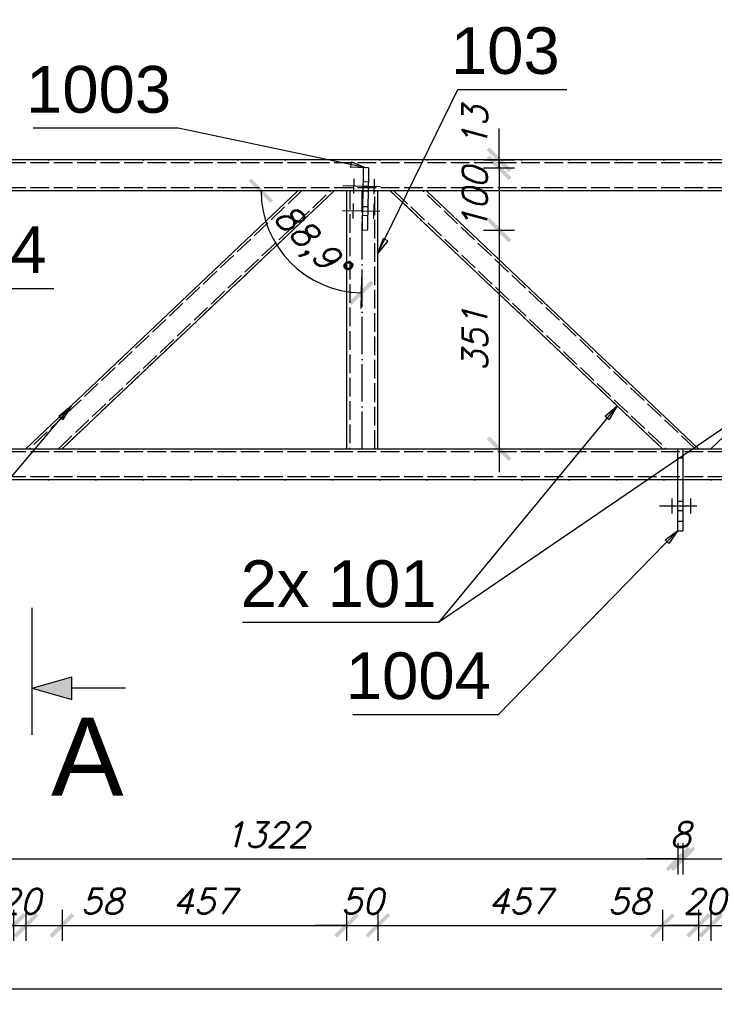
# Model space of a CAD drawing. Header units: millimetres. Extents: x 1814 to 94182, y 11562 to 49454.
# Tile 488 of 656: x 29043 to 29154, y 20951 to 21109. Entities that reach past the tile are written whole.
import ezdxf

# ---------------------------------------------------------------- set-up
doc = ezdxf.new("R2010")
doc.units = ezdxf.units.MM
doc.linetypes.add('ACAD_ISO02W100', pattern=[15, 12, -3])
doc.linetypes.add('ACAD_ISO04W100', pattern=[30, 24, -3, 0, -3])
doc.layers.add('wymiar', color=135, linetype='Continuous', lineweight=9)
doc.styles.add('ARIAL', font='arial.ttf')
doc.styles.add('CutSymbolDown', font='arial.ttf', dxfattribs={"height": 5})
doc.styles.add('WYMIARY', font='simplex.shx', dxfattribs={"oblique": 15})
doc.dimstyles.new('1-25', dxfattribs={"dimscale": 25, "dimtxt": 0.16, "dimasz": 0.2, "dimexe": 0.1, "dimexo": 0.1, "dimgap": 0.075, "dimtad": 1, "dimdec": 0, "dimlfac": 10, "dimrnd": 0.01, "dimzin": 9, "dimtxsty": 'WYMIARY', "dimblk": 'ARCHTICK', "dimcen": 0.2, "dimdle": 0.15, "dimadec": 1, "dimazin": 1, "dimtfac": 1, "dimtdec": 0, "dimtix": 1, "dimtmove": 2, "dimatfit": 3, "dimldrblk": 'ARCHTICK', "dimfxl": 0, "dimarcsym": 0})

# ---------------------------------------------------------------- blocks, each defined once
blk = doc.blocks.new('sectiondown')
blk.add_hatch(color=256).paths.add_polyline_path([(0, 0), (-2.545, 0.728), (-2.545, -0.728)])
at = {"color": 7, "linetype": 'Continuous'}
for p, q in [((0, -3), (0, 5.151)), ((-6, 0), (-2.545, 0))]:
    blk.add_line(p, q, dxfattribs=at)
for p, q in [((0, 0), (-2.545, 0.728)), ((-2.545, -0.728), (-2.545, 0.728)), ((0, 0), (-2.545, -0.728))]:
    blk.add_line(p, q)
blk = doc.blocks.new('_ARCHTICK')
at = {"color": 0, "linetype": 'ByBlock', "lineweight": -2}
blk.add_solid([(0.398, 0.309), (0.309, 0.398), (-0.309, -0.398), (-0.398, -0.309)], dxfattribs=at)
blk = doc.blocks.new('*D2776')
at = {"layer": 'Defpoints', "color": 0}
for p in [(29148.45, 21028.83), (29016.25, 21027.33), (29148.45, 20974.67)]:
    blk.add_point(p, dxfattribs=at)
at = {"layer": 'wymiar', "color": 0, "lineweight": -2}
for p, q in [((29016.25, 20977.17), (29016.25, 20972.17)), ((29148.45, 20977.17), (29148.45, 20972.17)), ((29012.5, 20974.67), (29152.2, 20974.67))]:
    blk.add_line(p, q, dxfattribs=at)
at = {"layer": 'wymiar', "color": 0, "lineweight": -2, "xscale": 5, "yscale": 5, "zscale": 5, "rotation": 180}
blk.add_blockref('_ARCHTICK', (29016.25, 20974.67), dxfattribs=at)
at = {"layer": 'wymiar', "color": 0, "lineweight": -2, "xscale": 5, "yscale": 5, "zscale": 5}
blk.add_blockref('_ARCHTICK', (29148.45, 20974.67), dxfattribs=at)
at = {"layer": 'wymiar', "color": 0, "insert": (29082.35, 20978.54), "char_height": 4, "attachment_point": 5, "style": 'WYMIARY'}
blk.add_mtext('1322', dxfattribs=at)
blk = doc.blocks.new('*D2777')
at = {"layer": 'Defpoints', "color": 0}
for p in [(29148.45, 21028.83), (29149.25, 21028.83), (29149.25, 20974.67)]:
    blk.add_point(p, dxfattribs=at)
at = {"layer": 'wymiar', "color": 0, "lineweight": -2}
for p, q in [((29148.45, 20977.17), (29148.45, 20972.17)), ((29149.25, 20977.17), (29149.25, 20972.17)), ((29148.45, 20974.67), (29143.45, 20974.67)), ((29148.45, 20974.67), (29149.25, 20974.67)), ((29149.25, 20974.67), (29154.25, 20974.67))]:
    blk.add_line(p, q, dxfattribs=at)
at = {"layer": 'wymiar', "color": 0, "lineweight": -2, "xscale": 5, "yscale": 5, "zscale": 5}
blk.add_blockref('_ARCHTICK', (29148.45, 20974.67), dxfattribs=at)
at = {"layer": 'wymiar', "color": 0, "lineweight": -2, "xscale": 5, "yscale": 5, "zscale": 5, "rotation": 180}
blk.add_blockref('_ARCHTICK', (29149.25, 20974.67), dxfattribs=at)
at = {"layer": 'wymiar', "color": 0, "insert": (29148.85, 20978.54), "char_height": 4, "attachment_point": 5, "style": 'WYMIARY'}
blk.add_mtext('8', dxfattribs=at)
blk = doc.blocks.new('*D2778')
at = {"layer": 'Defpoints', "color": 0}
for p in [(29149.25, 21028.83), (29281.45, 21028.83), (29281.45, 20974.67)]:
    blk.add_point(p, dxfattribs=at)
at = {"layer": 'wymiar', "color": 0, "lineweight": -2}
for p, q in [((29149.25, 20977.17), (29149.25, 20972.17)), ((29281.45, 20977.17), (29281.45, 20972.17)), ((29145.5, 20974.67), (29285.2, 20974.67))]:
    blk.add_line(p, q, dxfattribs=at)
at = {"layer": 'wymiar', "color": 0, "lineweight": -2, "xscale": 5, "yscale": 5, "zscale": 5, "rotation": 180}
blk.add_blockref('_ARCHTICK', (29149.25, 20974.67), dxfattribs=at)
at = {"layer": 'wymiar', "color": 0, "lineweight": -2, "xscale": 5, "yscale": 5, "zscale": 5}
blk.add_blockref('_ARCHTICK', (29281.45, 20974.67), dxfattribs=at)
at = {"layer": 'wymiar', "color": 0, "insert": (29215.35, 20978.54), "char_height": 4, "attachment_point": 5, "style": 'WYMIARY'}
blk.add_mtext('1322', dxfattribs=at)
blk = doc.blocks.new('*D2794')
at = {"layer": 'Defpoints', "color": 0}
for p in [(29035.95, 21040.53), (29041.77, 21040.53), (29041.77, 20963.99)]:
    blk.add_point(p, dxfattribs=at)
at = {"layer": 'wymiar', "color": 0, "lineweight": -2}
for p, q in [((29035.95, 20966.49), (29035.95, 20961.49)), ((29041.77, 20966.49), (29041.77, 20961.49)), ((29032.2, 20963.99), (29045.52, 20963.99))]:
    blk.add_line(p, q, dxfattribs=at)
at = {"layer": 'wymiar', "color": 0, "lineweight": -2, "xscale": 5, "yscale": 5, "zscale": 5, "rotation": 180}
blk.add_blockref('_ARCHTICK', (29035.95, 20963.99), dxfattribs=at)
at = {"layer": 'wymiar', "color": 0, "lineweight": -2, "xscale": 5, "yscale": 5, "zscale": 5}
blk.add_blockref('_ARCHTICK', (29041.77, 20963.99), dxfattribs=at)
at = {"layer": 'wymiar', "color": 0, "insert": (29030.95, 20967.86), "char_height": 4, "attachment_point": 5, "style": 'WYMIARY'}
blk.add_mtext('58', dxfattribs=at)
blk = doc.blocks.new('*D2795')
at = {"layer": 'Defpoints', "color": 0}
for p in [(29041.77, 21040.53), (29043.74, 21040.53), (29043.74, 20963.99)]:
    blk.add_point(p, dxfattribs=at)
at = {"layer": 'wymiar', "color": 0, "lineweight": -2}
for p, q in [((29041.77, 20966.49), (29041.77, 20961.49)), ((29043.74, 20966.49), (29043.74, 20961.49)), ((29041.77, 20963.99), (29036.77, 20963.99)), ((29041.77, 20963.99), (29043.74, 20963.99)), ((29043.74, 20963.99), (29048.74, 20963.99))]:
    blk.add_line(p, q, dxfattribs=at)
at = {"layer": 'wymiar', "color": 0, "lineweight": -2, "xscale": 5, "yscale": 5, "zscale": 5}
blk.add_blockref('_ARCHTICK', (29041.77, 20963.99), dxfattribs=at)
at = {"layer": 'wymiar', "color": 0, "lineweight": -2, "xscale": 5, "yscale": 5, "zscale": 5, "rotation": 180}
blk.add_blockref('_ARCHTICK', (29043.74, 20963.99), dxfattribs=at)
at = {"layer": 'wymiar', "color": 0, "insert": (29042.75, 20967.86), "char_height": 4, "attachment_point": 5, "style": 'WYMIARY'}
blk.add_mtext('20', dxfattribs=at)
blk = doc.blocks.new('*D2796')
at = {"layer": 'Defpoints', "color": 0}
for p in [(29043.74, 21040.53), (29049.55, 21040.53), (29049.55, 20963.99)]:
    blk.add_point(p, dxfattribs=at)
at = {"layer": 'wymiar', "color": 0, "lineweight": -2}
for p, q in [((29043.74, 20966.49), (29043.74, 20961.49)), ((29049.55, 20966.49), (29049.55, 20961.49)), ((29039.99, 20963.99), (29053.3, 20963.99))]:
    blk.add_line(p, q, dxfattribs=at)
at = {"layer": 'wymiar', "color": 0, "lineweight": -2, "xscale": 5, "yscale": 5, "zscale": 5, "rotation": 180}
blk.add_blockref('_ARCHTICK', (29043.74, 20963.99), dxfattribs=at)
at = {"layer": 'wymiar', "color": 0, "lineweight": -2, "xscale": 5, "yscale": 5, "zscale": 5}
blk.add_blockref('_ARCHTICK', (29049.55, 20963.99), dxfattribs=at)
at = {"layer": 'wymiar', "color": 0, "insert": (29055.96, 20967.86), "char_height": 4, "attachment_point": 5, "style": 'WYMIARY'}
blk.add_mtext('58', dxfattribs=at)
blk = doc.blocks.new('*D2797')
at = {"layer": 'Defpoints', "color": 0}
for p in [(29049.55, 21040.53), (29095.25, 21040.53), (29095.25, 20963.99)]:
    blk.add_point(p, dxfattribs=at)
at = {"layer": 'wymiar', "color": 0, "lineweight": -2}
for p, q in [((29049.55, 20966.49), (29049.55, 20961.49)), ((29095.25, 20966.49), (29095.25, 20961.49)), ((29045.8, 20963.99), (29099, 20963.99))]:
    blk.add_line(p, q, dxfattribs=at)
at = {"layer": 'wymiar', "color": 0, "lineweight": -2, "xscale": 5, "yscale": 5, "zscale": 5, "rotation": 180}
blk.add_blockref('_ARCHTICK', (29049.55, 20963.99), dxfattribs=at)
at = {"layer": 'wymiar', "color": 0, "lineweight": -2, "xscale": 5, "yscale": 5, "zscale": 5}
blk.add_blockref('_ARCHTICK', (29095.25, 20963.99), dxfattribs=at)
at = {"layer": 'wymiar', "color": 0, "insert": (29072.4, 20967.86), "char_height": 4, "attachment_point": 5, "style": 'WYMIARY'}
blk.add_mtext('457', dxfattribs=at)
blk = doc.blocks.new('*D2798')
at = {"layer": 'Defpoints', "color": 0}
for p in [(29095.25, 21040.53), (29100.25, 21040.53), (29100.25, 20963.99)]:
    blk.add_point(p, dxfattribs=at)
at = {"layer": 'wymiar', "color": 0, "lineweight": -2}
for p, q in [((29095.25, 20966.49), (29095.25, 20961.49)), ((29100.25, 20966.49), (29100.25, 20961.49)), ((29095.25, 20963.99), (29090.25, 20963.99)), ((29095.25, 20963.99), (29100.25, 20963.99)), ((29100.25, 20963.99), (29105.25, 20963.99))]:
    blk.add_line(p, q, dxfattribs=at)
at = {"layer": 'wymiar', "color": 0, "lineweight": -2, "xscale": 5, "yscale": 5, "zscale": 5}
blk.add_blockref('_ARCHTICK', (29095.25, 20963.99), dxfattribs=at)
at = {"layer": 'wymiar', "color": 0, "lineweight": -2, "xscale": 5, "yscale": 5, "zscale": 5, "rotation": 180}
blk.add_blockref('_ARCHTICK', (29100.25, 20963.99), dxfattribs=at)
at = {"layer": 'wymiar', "color": 0, "insert": (29097.75, 20967.86), "char_height": 4, "attachment_point": 5, "style": 'WYMIARY'}
blk.add_mtext('50', dxfattribs=at)
blk = doc.blocks.new('*D2799')
at = {"layer": 'Defpoints', "color": 0}
for p in [(29100.25, 21040.53), (29145.95, 21040.53), (29145.95, 20963.99)]:
    blk.add_point(p, dxfattribs=at)
at = {"layer": 'wymiar', "color": 0, "lineweight": -2}
for p, q in [((29100.25, 20966.49), (29100.25, 20961.49)), ((29145.95, 20966.49), (29145.95, 20961.49)), ((29096.5, 20963.99), (29149.7, 20963.99))]:
    blk.add_line(p, q, dxfattribs=at)
at = {"layer": 'wymiar', "color": 0, "lineweight": -2, "xscale": 5, "yscale": 5, "zscale": 5, "rotation": 180}
blk.add_blockref('_ARCHTICK', (29100.25, 20963.99), dxfattribs=at)
at = {"layer": 'wymiar', "color": 0, "lineweight": -2, "xscale": 5, "yscale": 5, "zscale": 5}
blk.add_blockref('_ARCHTICK', (29145.95, 20963.99), dxfattribs=at)
at = {"layer": 'wymiar', "color": 0, "insert": (29123.1, 20967.86), "char_height": 4, "attachment_point": 5, "style": 'WYMIARY'}
blk.add_mtext('457', dxfattribs=at)
blk = doc.blocks.new('*D2800')
at = {"layer": 'Defpoints', "color": 0}
for p in [(29145.95, 21040.53), (29151.77, 21040.53), (29151.77, 20963.99)]:
    blk.add_point(p, dxfattribs=at)
at = {"layer": 'wymiar', "color": 0, "lineweight": -2}
for p, q in [((29145.95, 20966.49), (29145.95, 20961.49)), ((29151.77, 20966.49), (29151.77, 20961.49)), ((29142.2, 20963.99), (29155.52, 20963.99))]:
    blk.add_line(p, q, dxfattribs=at)
at = {"layer": 'wymiar', "color": 0, "lineweight": -2, "xscale": 5, "yscale": 5, "zscale": 5, "rotation": 180}
blk.add_blockref('_ARCHTICK', (29145.95, 20963.99), dxfattribs=at)
at = {"layer": 'wymiar', "color": 0, "lineweight": -2, "xscale": 5, "yscale": 5, "zscale": 5}
blk.add_blockref('_ARCHTICK', (29151.77, 20963.99), dxfattribs=at)
at = {"layer": 'wymiar', "color": 0, "insert": (29140.58, 20967.86), "char_height": 4, "attachment_point": 5, "style": 'WYMIARY'}
blk.add_mtext('58', dxfattribs=at)
blk = doc.blocks.new('*D2801')
at = {"layer": 'Defpoints', "color": 0}
for p in [(29151.77, 21040.53), (29153.74, 21040.53), (29153.74, 20963.99)]:
    blk.add_point(p, dxfattribs=at)
at = {"layer": 'wymiar', "color": 0, "lineweight": -2}
for p, q in [((29151.77, 20966.49), (29151.77, 20961.49)), ((29153.74, 20966.49), (29153.74, 20961.49)), ((29151.77, 20963.99), (29146.77, 20963.99)), ((29151.77, 20963.99), (29153.74, 20963.99)), ((29153.74, 20963.99), (29158.74, 20963.99))]:
    blk.add_line(p, q, dxfattribs=at)
at = {"layer": 'wymiar', "color": 0, "lineweight": -2, "xscale": 5, "yscale": 5, "zscale": 5}
blk.add_blockref('_ARCHTICK', (29151.77, 20963.99), dxfattribs=at)
at = {"layer": 'wymiar', "color": 0, "lineweight": -2, "xscale": 5, "yscale": 5, "zscale": 5, "rotation": 180}
blk.add_blockref('_ARCHTICK', (29153.74, 20963.99), dxfattribs=at)
at = {"layer": 'wymiar', "color": 0, "insert": (29152.75, 20967.86), "char_height": 4, "attachment_point": 5, "style": 'WYMIARY'}
blk.add_mtext('20', dxfattribs=at)
blk = doc.blocks.new('*D2802')
at = {"layer": 'Defpoints', "color": 0}
for p in [(29153.74, 21040.53), (29159.55, 21040.53), (29159.55, 20963.99)]:
    blk.add_point(p, dxfattribs=at)
at = {"layer": 'wymiar', "color": 0, "lineweight": -2}
for p, q in [((29153.74, 20966.49), (29153.74, 20961.49)), ((29159.55, 20966.49), (29159.55, 20961.49)), ((29149.99, 20963.99), (29163.3, 20963.99))]:
    blk.add_line(p, q, dxfattribs=at)
at = {"layer": 'wymiar', "color": 0, "lineweight": -2, "xscale": 5, "yscale": 5, "zscale": 5, "rotation": 180}
blk.add_blockref('_ARCHTICK', (29153.74, 20963.99), dxfattribs=at)
at = {"layer": 'wymiar', "color": 0, "lineweight": -2, "xscale": 5, "yscale": 5, "zscale": 5}
blk.add_blockref('_ARCHTICK', (29159.55, 20963.99), dxfattribs=at)
at = {"layer": 'wymiar', "color": 0, "insert": (29166.07, 20967.86), "char_height": 4, "attachment_point": 5, "style": 'WYMIARY'}
blk.add_mtext('58', dxfattribs=at)
blk = doc.blocks.new('*D2846')
at = {"layer": 'Defpoints', "color": 0}
for p in [(29097.95, 21148.01), (28987.75, 21086.43), (29097.95, 21084.29)]:
    blk.add_point(p, dxfattribs=at)
at = {"layer": 'wymiar', "color": 0, "lineweight": -2}
for p, q in [((28987.75, 21145.51), (28987.75, 21150.51)), ((29097.95, 21145.51), (29097.95, 21150.51)), ((28984, 21148.01), (29101.7, 21148.01))]:
    blk.add_line(p, q, dxfattribs=at)
at = {"layer": 'wymiar', "color": 0, "lineweight": -2, "xscale": 5, "yscale": 5, "zscale": 5, "rotation": 180}
blk.add_blockref('_ARCHTICK', (28987.75, 21148.01), dxfattribs=at)
at = {"layer": 'wymiar', "color": 0, "lineweight": -2, "xscale": 5, "yscale": 5, "zscale": 5}
blk.add_blockref('_ARCHTICK', (29097.95, 21148.01), dxfattribs=at)
at = {"layer": 'wymiar', "color": 0, "insert": (29042.85, 21151.88), "char_height": 4, "attachment_point": 5, "style": 'WYMIARY'}
blk.add_mtext('1102', dxfattribs=at)
blk = doc.blocks.new('*D2847')
at = {"layer": 'Defpoints', "color": 0}
for p in [(29098.75, 21148.01), (29097.95, 21084.29), (29098.75, 21084.28)]:
    blk.add_point(p, dxfattribs=at)
at = {"layer": 'wymiar', "color": 0, "lineweight": -2}
for p, q in [((29097.95, 21145.51), (29097.95, 21150.51)), ((29098.75, 21145.51), (29098.75, 21150.51)), ((29097.95, 21148.01), (29092.95, 21148.01)), ((29097.95, 21148.01), (29098.75, 21148.01)), ((29098.75, 21148.01), (29103.75, 21148.01))]:
    blk.add_line(p, q, dxfattribs=at)
at = {"layer": 'wymiar', "color": 0, "lineweight": -2, "xscale": 5, "yscale": 5, "zscale": 5}
blk.add_blockref('_ARCHTICK', (29097.95, 21148.01), dxfattribs=at)
at = {"layer": 'wymiar', "color": 0, "lineweight": -2, "xscale": 5, "yscale": 5, "zscale": 5, "rotation": 180}
blk.add_blockref('_ARCHTICK', (29098.75, 21148.01), dxfattribs=at)
at = {"layer": 'wymiar', "color": 0, "insert": (29098.35, 21151.88), "char_height": 4, "attachment_point": 5, "style": 'WYMIARY'}
blk.add_mtext('8', dxfattribs=at)
blk = doc.blocks.new('*D2848')
at = {"layer": 'Defpoints', "color": 0}
for p in [(29207.96, 21148.01), (29098.75, 21084.28), (29207.96, 21082.9)]:
    blk.add_point(p, dxfattribs=at)
at = {"layer": 'wymiar', "color": 0, "lineweight": -2}
for p, q in [((29098.75, 21145.51), (29098.75, 21150.51)), ((29207.96, 21145.51), (29207.96, 21150.51)), ((29095, 21148.01), (29211.71, 21148.01))]:
    blk.add_line(p, q, dxfattribs=at)
at = {"layer": 'wymiar', "color": 0, "lineweight": -2, "xscale": 5, "yscale": 5, "zscale": 5, "rotation": 180}
blk.add_blockref('_ARCHTICK', (29098.75, 21148.01), dxfattribs=at)
at = {"layer": 'wymiar', "color": 0, "lineweight": -2, "xscale": 5, "yscale": 5, "zscale": 5}
blk.add_blockref('_ARCHTICK', (29207.96, 21148.01), dxfattribs=at)
at = {"layer": 'wymiar', "color": 0, "insert": (29153.35, 21151.88), "char_height": 4, "attachment_point": 5, "style": 'WYMIARY'}
blk.add_mtext('1092', dxfattribs=at)
blk = doc.blocks.new('*D2859')
at = {"layer": 'Defpoints', "color": 0}
for p in [(29087.44, 21157.37), (28998.07, 21081.93), (29087.44, 21081.93)]:
    blk.add_point(p, dxfattribs=at)
at = {"layer": 'wymiar', "color": 0, "lineweight": -2}
for p, q in [((28998.07, 21154.87), (28998.07, 21159.87)), ((29087.44, 21154.87), (29087.44, 21159.87)), ((28994.32, 21157.37), (29091.19, 21157.37))]:
    blk.add_line(p, q, dxfattribs=at)
at = {"layer": 'wymiar', "color": 0, "lineweight": -2, "xscale": 5, "yscale": 5, "zscale": 5, "rotation": 180}
blk.add_blockref('_ARCHTICK', (28998.07, 21157.37), dxfattribs=at)
at = {"layer": 'wymiar', "color": 0, "lineweight": -2, "xscale": 5, "yscale": 5, "zscale": 5}
blk.add_blockref('_ARCHTICK', (29087.44, 21157.37), dxfattribs=at)
at = {"layer": 'wymiar', "color": 0, "insert": (29042.75, 21161.24), "char_height": 4, "attachment_point": 5, "style": 'WYMIARY'}
blk.add_mtext('894', dxfattribs=at)
blk = doc.blocks.new('*D2860')
at = {"layer": 'Defpoints', "color": 0}
for p in [(29093.25, 21157.37), (29087.44, 21081.93), (29093.25, 21081.93)]:
    blk.add_point(p, dxfattribs=at)
at = {"layer": 'wymiar', "color": 0, "lineweight": -2}
for p, q in [((29087.44, 21154.87), (29087.44, 21159.87)), ((29093.25, 21154.87), (29093.25, 21159.87)), ((29083.69, 21157.37), (29097, 21157.37))]:
    blk.add_line(p, q, dxfattribs=at)
at = {"layer": 'wymiar', "color": 0, "lineweight": -2, "xscale": 5, "yscale": 5, "zscale": 5, "rotation": 180}
blk.add_blockref('_ARCHTICK', (29087.44, 21157.37), dxfattribs=at)
at = {"layer": 'wymiar', "color": 0, "lineweight": -2, "xscale": 5, "yscale": 5, "zscale": 5}
blk.add_blockref('_ARCHTICK', (29093.25, 21157.37), dxfattribs=at)
at = {"layer": 'wymiar', "color": 0, "insert": (29081.85, 21161.24), "char_height": 4, "attachment_point": 5, "style": 'WYMIARY'}
blk.add_mtext('58', dxfattribs=at)
blk = doc.blocks.new('*D2861')
at = {"layer": 'Defpoints', "color": 0}
for p in [(29095.25, 21157.37), (29093.25, 21081.93), (29095.25, 21081.93)]:
    blk.add_point(p, dxfattribs=at)
at = {"layer": 'wymiar', "color": 0, "lineweight": -2}
for p, q in [((29093.25, 21154.87), (29093.25, 21159.87)), ((29095.25, 21154.87), (29095.25, 21159.87)), ((29093.25, 21157.37), (29088.25, 21157.37)), ((29093.25, 21157.37), (29095.25, 21157.37)), ((29095.25, 21157.37), (29100.25, 21157.37))]:
    blk.add_line(p, q, dxfattribs=at)
at = {"layer": 'wymiar', "color": 0, "lineweight": -2, "xscale": 5, "yscale": 5, "zscale": 5}
blk.add_blockref('_ARCHTICK', (29093.25, 21157.37), dxfattribs=at)
at = {"layer": 'wymiar', "color": 0, "lineweight": -2, "xscale": 5, "yscale": 5, "zscale": 5, "rotation": 180}
blk.add_blockref('_ARCHTICK', (29095.25, 21157.37), dxfattribs=at)
at = {"layer": 'wymiar', "color": 0, "insert": (29094.25, 21161.24), "char_height": 4, "attachment_point": 5, "style": 'WYMIARY'}
blk.add_mtext('20', dxfattribs=at)
blk = doc.blocks.new('*D2862')
at = {"layer": 'Defpoints', "color": 0}
for p in [(29100.25, 21157.37), (29095.25, 21081.93), (29100.25, 21081.93)]:
    blk.add_point(p, dxfattribs=at)
at = {"layer": 'wymiar', "color": 0, "lineweight": -2}
for p, q in [((29097.75, 21157.37), (29099.03, 21167.37)), ((29099.03, 21167.37), (29109.73, 21167.37)), ((29095.25, 21154.87), (29095.25, 21159.87)), ((29100.25, 21154.87), (29100.25, 21159.87)), ((29091.5, 21157.37), (29104, 21157.37))]:
    blk.add_line(p, q, dxfattribs=at)
at = {"layer": 'wymiar', "color": 0, "lineweight": -2, "xscale": 5, "yscale": 5, "zscale": 5, "rotation": 180}
blk.add_blockref('_ARCHTICK', (29095.25, 21157.37), dxfattribs=at)
at = {"layer": 'wymiar', "color": 0, "lineweight": -2, "xscale": 5, "yscale": 5, "zscale": 5}
blk.add_blockref('_ARCHTICK', (29100.25, 21157.37), dxfattribs=at)
at = {"layer": 'wymiar', "color": 0, "insert": (29104.38, 21171.25), "char_height": 4, "attachment_point": 5, "style": 'WYMIARY'}
blk.add_mtext('50', dxfattribs=at)
blk = doc.blocks.new('*D2863')
at = {"layer": 'Defpoints', "color": 0}
for p in [(29102.25, 21157.37), (29100.25, 21081.93), (29102.25, 21081.93)]:
    blk.add_point(p, dxfattribs=at)
at = {"layer": 'wymiar', "color": 0, "lineweight": -2}
for p, q in [((29100.25, 21154.87), (29100.25, 21159.87)), ((29102.25, 21154.87), (29102.25, 21159.87)), ((29100.25, 21157.37), (29095.25, 21157.37)), ((29100.25, 21157.37), (29102.25, 21157.37)), ((29102.25, 21157.37), (29107.25, 21157.37))]:
    blk.add_line(p, q, dxfattribs=at)
at = {"layer": 'wymiar', "color": 0, "lineweight": -2, "xscale": 5, "yscale": 5, "zscale": 5}
blk.add_blockref('_ARCHTICK', (29100.25, 21157.37), dxfattribs=at)
at = {"layer": 'wymiar', "color": 0, "lineweight": -2, "xscale": 5, "yscale": 5, "zscale": 5, "rotation": 180}
blk.add_blockref('_ARCHTICK', (29102.25, 21157.37), dxfattribs=at)
at = {"layer": 'wymiar', "color": 0, "insert": (29101.25, 21161.24), "char_height": 4, "attachment_point": 5, "style": 'WYMIARY'}
blk.add_mtext('20', dxfattribs=at)
blk = doc.blocks.new('*D2864')
at = {"layer": 'Defpoints', "color": 0}
for p in [(29108.07, 21157.37), (29102.25, 21081.93), (29108.07, 21081.93)]:
    blk.add_point(p, dxfattribs=at)
at = {"layer": 'wymiar', "color": 0, "lineweight": -2}
for p, q in [((29102.25, 21154.87), (29102.25, 21159.87)), ((29108.07, 21154.87), (29108.07, 21159.87)), ((29098.5, 21157.37), (29111.82, 21157.37))]:
    blk.add_line(p, q, dxfattribs=at)
at = {"layer": 'wymiar', "color": 0, "lineweight": -2, "xscale": 5, "yscale": 5, "zscale": 5, "rotation": 180}
blk.add_blockref('_ARCHTICK', (29102.25, 21157.37), dxfattribs=at)
at = {"layer": 'wymiar', "color": 0, "lineweight": -2, "xscale": 5, "yscale": 5, "zscale": 5}
blk.add_blockref('_ARCHTICK', (29108.07, 21157.37), dxfattribs=at)
at = {"layer": 'wymiar', "color": 0, "insert": (29115.61, 21161.24), "char_height": 4, "attachment_point": 5, "style": 'WYMIARY'}
blk.add_mtext('58', dxfattribs=at)
blk = doc.blocks.new('*D2865')
at = {"layer": 'Defpoints', "color": 0}
for p in [(29197.44, 21157.37), (29108.07, 21081.93), (29197.44, 21081.93)]:
    blk.add_point(p, dxfattribs=at)
at = {"layer": 'wymiar', "color": 0, "lineweight": -2}
for p, q in [((29108.07, 21154.87), (29108.07, 21159.87)), ((29197.44, 21154.87), (29197.44, 21159.87)), ((29104.32, 21157.37), (29201.19, 21157.37))]:
    blk.add_line(p, q, dxfattribs=at)
at = {"layer": 'wymiar', "color": 0, "lineweight": -2, "xscale": 5, "yscale": 5, "zscale": 5, "rotation": 180}
blk.add_blockref('_ARCHTICK', (29108.07, 21157.37), dxfattribs=at)
at = {"layer": 'wymiar', "color": 0, "lineweight": -2, "xscale": 5, "yscale": 5, "zscale": 5}
blk.add_blockref('_ARCHTICK', (29197.44, 21157.37), dxfattribs=at)
at = {"layer": 'wymiar', "color": 0, "insert": (29152.75, 21161.24), "char_height": 4, "attachment_point": 5, "style": 'WYMIARY'}
blk.add_mtext('894', dxfattribs=at)
blk = doc.blocks.new('*D2924')
at = {"layer": 'Defpoints', "color": 0}
for p in [(28987.75, 21035.53), (29973.75, 21035.53), (29973.75, 20953.82)]:
    blk.add_point(p, dxfattribs=at)
at = {"layer": 'wymiar', "color": 0, "lineweight": -2}
for p, q in [((28987.75, 20956.32), (28987.75, 20951.32)), ((29973.75, 20956.32), (29973.75, 20951.32)), ((28984, 20953.82), (29977.5, 20953.82))]:
    blk.add_line(p, q, dxfattribs=at)
at = {"layer": 'wymiar', "color": 0, "lineweight": -2, "xscale": 5, "yscale": 5, "zscale": 5, "rotation": 180}
blk.add_blockref('_ARCHTICK', (28987.75, 20953.82), dxfattribs=at)
at = {"layer": 'wymiar', "color": 0, "lineweight": -2, "xscale": 5, "yscale": 5, "zscale": 5}
blk.add_blockref('_ARCHTICK', (29973.75, 20953.82), dxfattribs=at)
at = {"layer": 'wymiar', "color": 0, "insert": (29480.75, 20957.7), "char_height": 4, "attachment_point": 5, "style": 'WYMIARY'}
blk.add_mtext('9860', dxfattribs=at)
blk = doc.blocks.new('*D2926')
at = {"layer": 'Defpoints', "color": 0}
for p in [(28987.75, 21086.93), (29098.77, 21085.64), (29119.72, 21085.64)]:
    blk.add_point(p, dxfattribs=at)
at = {"layer": 'wymiar', "color": 0, "lineweight": -2}
for p, q in [((29119.72, 21086.93), (29119.72, 21091.93)), ((29117.22, 21086.93), (29122.22, 21086.93)), ((29119.72, 21086.93), (29119.72, 21085.64)), ((29117.22, 21085.64), (29122.22, 21085.64)), ((29119.72, 21085.64), (29119.72, 21080.64))]:
    blk.add_line(p, q, dxfattribs=at)
at = {"layer": 'wymiar', "color": 0, "lineweight": -2, "xscale": 5, "yscale": 5, "zscale": 5}
for p, rotation in [((29119.72, 21086.93), 270), ((29119.72, 21085.64), 90)]:
    blk.add_blockref('_ARCHTICK', p, dxfattribs=dict(at, rotation=rotation))
at = {"layer": 'wymiar', "color": 0, "insert": (29115.84, 21092.22), "char_height": 4, "attachment_point": 5, "rotation": 90, "style": 'WYMIARY'}
blk.add_mtext('13', dxfattribs=at)
blk = doc.blocks.new('*D2927')
at = {"layer": 'Defpoints', "color": 0}
for p in [(29098.77, 21085.64), (29098.57, 21075.64), (29119.72, 21075.64)]:
    blk.add_point(p, dxfattribs=at)
at = {"layer": 'wymiar', "color": 0, "lineweight": -2}
for p, q in [((29119.72, 21085.64), (29119.72, 21090.64)), ((29117.22, 21085.64), (29122.22, 21085.64)), ((29119.72, 21085.64), (29119.72, 21075.64)), ((29117.22, 21075.64), (29122.22, 21075.64)), ((29119.72, 21075.64), (29119.72, 21070.64))]:
    blk.add_line(p, q, dxfattribs=at)
at = {"layer": 'wymiar', "color": 0, "lineweight": -2, "xscale": 5, "yscale": 5, "zscale": 5}
for p, rotation in [((29119.72, 21085.64), 270), ((29119.72, 21075.64), 90)]:
    blk.add_blockref('_ARCHTICK', p, dxfattribs=dict(at, rotation=rotation))
at = {"layer": 'wymiar', "color": 0, "insert": (29115.84, 21080.64), "char_height": 4, "attachment_point": 5, "rotation": 90, "style": 'WYMIARY'}
blk.add_mtext('100', dxfattribs=at)
blk = doc.blocks.new('*D2928')
at = {"layer": 'Defpoints', "color": 0}
for p in [(29098.57, 21075.64), (29100.25, 21040.53), (29119.72, 21040.53)]:
    blk.add_point(p, dxfattribs=at)
at = {"layer": 'wymiar', "color": 0, "lineweight": -2}
for p, q in [((29119.72, 21079.39), (29119.72, 21036.78)), ((29117.22, 21075.64), (29122.22, 21075.64)), ((29117.22, 21040.53), (29122.22, 21040.53))]:
    blk.add_line(p, q, dxfattribs=at)
at = {"layer": 'wymiar', "color": 0, "lineweight": -2, "xscale": 5, "yscale": 5, "zscale": 5}
for p, rotation in [((29119.72, 21075.64), 90), ((29119.72, 21040.53), 270)]:
    blk.add_blockref('_ARCHTICK', p, dxfattribs=dict(at, rotation=rotation))
at = {"layer": 'wymiar', "color": 0, "insert": (29115.84, 21058.09), "char_height": 4, "attachment_point": 5, "rotation": 90, "style": 'WYMIARY'}
blk.add_mtext('351', dxfattribs=at)
blk = doc.blocks.new('*D2929')
at = {"layer": 'Defpoints', "color": 0}
for p in [(28987.75, 21081.93), (29095.97, 21081.93), (29097.91, 21082.66), (29097.83, 21078.66), (29083.65, 21073.83)]:
    blk.add_point(p, dxfattribs=at)
at = {"layer": 'wymiar', "color": 0, "lineweight": -2}
blk.add_line((29097.62, 21068.04), (29097.52, 21063.04), dxfattribs=at)
blk.add_arc((29097.9, 21081.93), 16.39, 180, 268.8542, dxfattribs=at)
at = {"layer": 'wymiar', "color": 0, "lineweight": -2, "xscale": 5, "yscale": 5, "zscale": 5}
for p, rotation in [((29081.51, 21081.93), 89.99999999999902), ((29097.57, 21065.54), 358.8542341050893)]:
    blk.add_blockref('_ARCHTICK', p, dxfattribs=dict(at, rotation=rotation))
at = {"layer": 'wymiar', "color": 0, "insert": (29089.23, 21073.43), "char_height": 4, "attachment_point": 5, "rotation": 314.4271, "style": 'WYMIARY'}
blk.add_mtext('88,9°', dxfattribs=at)
blk = doc.blocks.new('*D2933')
at = {"layer": 'Defpoints', "color": 0}
for p in [(29207.91, 21080.46), (29097.75, 21079.73), (29205.97, 21079.73), (29207.83, 21076.46), (29193.65, 21071.63)]:
    blk.add_point(p, dxfattribs=at)
at = {"layer": 'wymiar', "color": 0, "lineweight": -2}
blk.add_line((29207.62, 21065.84), (29207.52, 21060.84), dxfattribs=at)
blk.add_arc((29207.9, 21079.73), 16.39, 180, 268.8542, dxfattribs=at)
at = {"layer": 'wymiar', "color": 0, "lineweight": -2, "xscale": 5, "yscale": 5, "zscale": 5}
for p, rotation in [((29191.51, 21079.73), 90.0000000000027), ((29207.57, 21063.34), 358.8542341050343)]:
    blk.add_blockref('_ARCHTICK', p, dxfattribs=dict(at, rotation=rotation))
at = {"layer": 'wymiar', "color": 0, "insert": (29199.23, 21071.23), "char_height": 4, "attachment_point": 5, "rotation": 314.4271, "style": 'WYMIARY'}
blk.add_mtext('88,9°', dxfattribs=at)

msp = doc.modelspace()

# ---------------------------------------------------------------- linework, layer by layer
at = {"color": 145, "linetype": 'Continuous', "ltscale": 0.25}
for p, q in [((29973.753, 21086.929), (28987.753, 21086.929)), ((29097.956, 21084.778), (29097.969, 21085.428)), ((29097.969, 21085.428), (29097.973, 21085.641)), ((29098.773, 21085.64), (29097.973, 21085.656)), ((29097.973, 21085.641), (29097.973, 21085.656)), ((29098.769, 21085.412), (29098.756, 21084.762)), ((29098.773, 21085.64), (29098.769, 21085.412)), ((29097.913, 21082.657), (29097.936, 21083.805)), ((29097.936, 21083.805), (29097.956, 21084.778)), ((29098.736, 21083.789), (29098.713, 21082.641)), ((29098.756, 21084.762), (29098.736, 21083.789)), ((29095.968, 21081.929), (28987.753, 21081.929)), ((29087.437, 21081.929), (29043.737, 21040.529)), ((29049.553, 21040.529), (29093.253, 21081.929)), ((29095.253, 21081.929), (29095.253, 21079.31)), ((29097.899, 21081.929), (29097.299, 21081.929)), ((29097.833, 21078.658), (29097.913, 21082.657)), ((29098.713, 21082.641), (29097.913, 21082.657)), ((29098.713, 21082.641), (29098.633, 21078.642)), ((29207.943, 21081.929), (29099.699, 21081.929)), ((29100.253, 21040.529), (29100.253, 21081.929)), ((29102.253, 21081.929), (29145.953, 21040.529)), ((29151.769, 21040.529), (29108.07, 21081.929)), ((29197.437, 21081.929), (29153.737, 21040.529)), ((29097.81, 21077.51), (29097.833, 21078.658)), ((29098.633, 21078.642), (29097.833, 21078.658)), ((29098.633, 21078.642), (29098.61, 21077.494)), ((29095.253, 21078.109), (29095.253, 21040.529)), ((29097.791, 21076.537), (29097.81, 21077.51)), ((29098.61, 21077.494), (29098.591, 21076.521)), ((29097.773, 21075.658), (29097.778, 21075.887)), ((29097.773, 21075.658), (29098.573, 21075.642)), ((29097.778, 21075.887), (29097.791, 21076.537)), ((29098.578, 21075.871), (29098.573, 21075.642)), ((29098.591, 21076.521), (29098.578, 21075.871)), ((29016.254, 21040.529), (29148.454, 21040.529)), ((29148.454, 21040.529), (29149.254, 21040.529)), ((29148.454, 21040.414), (29148.454, 21040.529)), ((29149.254, 21040.529), (29281.454, 21040.529)), ((29149.254, 21040.529), (29149.254, 21040.414)), ((29148.454, 21040.089), (29148.454, 21040.414)), ((29148.454, 21039.603), (29148.454, 21040.089)), ((29148.454, 21039.029), (29148.454, 21039.603)), ((29149.254, 21039.029), (29148.454, 21039.029)), ((29148.454, 21028.829), (29148.454, 21039.029)), ((29149.254, 21040.414), (29149.254, 21040.089)), ((29149.254, 21040.089), (29149.254, 21039.603)), ((29149.254, 21039.603), (29149.254, 21039.029)), ((29149.254, 21039.029), (29149.254, 21031.329)), ((29148.454, 21035.529), (29016.254, 21035.529)), ((29281.454, 21035.529), (29149.254, 21035.529)), ((29149.254, 21031.329), (29149.254, 21028.829)), ((29149.254, 21028.829), (29148.454, 21028.829)), ((29148.454, 21028.255), (29148.454, 21028.829)), ((29148.454, 21027.768), (29148.454, 21028.255)), ((29149.254, 21028.829), (29149.254, 21028.255)), ((29149.254, 21028.255), (29149.254, 21027.768)), ((29148.454, 21027.443), (29148.454, 21027.768)), ((29148.454, 21027.329), (29148.454, 21027.443)), ((29148.454, 21027.329), (29149.254, 21027.329)), ((29149.254, 21027.768), (29149.254, 21027.443)), ((29149.254, 21027.443), (29149.254, 21027.329))]:
    msp.add_line(p, q, dxfattribs=at)
at = {"color": 10, "linetype": 'ACAD_ISO04W100', "ltscale": 0.25}
for p, q in [((29973.753, 21086.929), (28987.753, 21086.929)), ((29096.385, 21083.888), (29096.337, 21081.488)), ((29099.69, 21083.822), (29099.642, 21081.422)), ((29093.253, 21081.929), (29049.553, 21040.529)), ((29100.665, 21082.602), (29094.262, 21082.73)), ((29096.361, 21082.688), (29096.361, 21082.688)), ((29097.753, 21040.529), (29097.753, 21081.929)), ((29099.666, 21082.622), (29099.666, 21082.622)), ((29102.253, 21081.929), (29145.953, 21040.529)), ((29100.585, 21078.603), (29094.182, 21078.731)), ((29096.305, 21079.889), (29096.257, 21077.489)), ((29096.281, 21078.689), (29096.281, 21078.689)), ((29099.61, 21079.823), (29099.562, 21077.423)), ((29099.586, 21078.623), (29099.586, 21078.623)), ((29973.753, 21035.529), (28987.753, 21035.529)), ((29151.506, 21031.329), (29145.101, 21031.329)), ((29147.502, 21030.129), (29147.502, 21032.529)), ((29147.502, 21031.329), (29147.502, 21031.329)), ((29150.506, 21030.129), (29150.506, 21032.529)), ((29150.506, 21031.329), (29150.506, 21031.329))]:
    msp.add_line(p, q, dxfattribs=at)
at = {"color": 84, "linetype": 'ACAD_ISO02W100', "ltscale": 0.25}
for p, q in [((29973.753, 21086.429), (28987.753, 21086.429)), ((29098.727, 21083.341), (29097.927, 21083.357)), ((29973.753, 21082.429), (28987.753, 21082.429)), ((29088.019, 21081.929), (29044.319, 21040.529)), ((29048.972, 21040.529), (29092.672, 21081.929)), ((29095.753, 21081.929), (29095.753, 21040.529)), ((29097.299, 21081.929), (29095.968, 21081.929)), ((29097.899, 21081.957), (29098.699, 21081.941)), ((29099.699, 21081.929), (29097.899, 21081.929)), ((29099.753, 21040.529), (29099.753, 21081.929)), ((29102.835, 21081.929), (29146.535, 21040.529)), ((29151.188, 21040.529), (29107.488, 21081.929)), ((29095.253, 21079.31), (29095.253, 21078.109)), ((29098.647, 21079.342), (29097.847, 21079.358)), ((29098.619, 21077.942), (29097.819, 21077.958)), ((29973.753, 21040.029), (28987.753, 21040.029)), ((29973.753, 21036.029), (28987.753, 21036.029)), ((29149.254, 21035.529), (29148.454, 21035.529)), ((29149.254, 21032.029), (29148.454, 21032.029)), ((29148.454, 21030.629), (29149.254, 21030.629))]:
    msp.add_line(p, q, dxfattribs=at)
at = {"color": 0, "linetype": 'ByBlock', "lineweight": -2}
for p, q in [((29096.012, 21086.57, -12701.314), (29095.841, 21085.754, -12701.314)), ((29096.012, 21086.57, -12701.314), (29098.373, 21085.648, -12701.314)), ((29098.373, 21085.648, -12701.314), (29095.841, 21085.754, -12701.314)), ((29100.253, 21071.929, -12709.314), (29101.148, 21074.3, -12709.314)), ((29101.869, 21073.882, -12709.314), (29100.253, 21071.929, -12709.314)), ((29101.869, 21073.882, -12709.314), (29101.148, 21074.3, -12709.314)), ((29049.065, 21045.766, -12709.814), (29050.997, 21047.406, -12709.814)), ((29050.997, 21047.406, -12709.814), (29049.701, 21045.228, -12709.814)), ((29136.782, 21045.743, -12709.814), (29138.694, 21047.406, -12709.814)), ((29138.694, 21047.406, -12709.814), (29137.425, 21045.212, -12709.814)), ((29049.065, 21045.766, -12709.814), (29049.701, 21045.228, -12709.814)), ((29136.782, 21045.743, -12709.814), (29137.425, 21045.212, -12709.814)), ((29146.409, 21025.889, -12699.314), (29148.454, 21027.386, -12699.314)), ((29148.454, 21027.386, -12699.314), (29147.005, 21025.307, -12699.314)), ((29146.409, 21025.889, -12699.314), (29147.005, 21025.307, -12699.314))]:
    msp.add_line(p, q, dxfattribs=at)
at = {"color": 7}
msp.add_line((29138.694, 21047.406), (29109.995, 21012.611), dxfattribs=at)
for points in [[(29100.253, 21071.929), (29113.13, 21098.208), (29130.611, 21098.208)], [(29098.373, 21085.648), (29068.218, 21091.981), (29044.91, 21091.981)], [(29015.854, 21040.529), (29024.92, 21066.229), (29048.228, 21066.229)], [(29050.997, 21047.406), (29017.2, 21007.434), (28985.742, 21007.434)], [(29160.997, 21047.406), (29109.995, 21012.611), (29078.537, 21012.611)], [(29148.454, 21027.386), (29119.562, 20997.821), (29096.253, 20997.821)]]:
    msp.add_lwpolyline(points, dxfattribs=at)

# ---------------------------------------------------------------- block references
at = {"xscale": -2.5, "yscale": 2.5, "zscale": 2.5}
msp.add_blockref('sectiondown', (29044.769, 21002.088, -12711.814), dxfattribs=at)

# ---------------------------------------------------------------- texts
at = {"color": 7, "style": 'ARIAL'}
for s, p in [('103', (29111.989, 21100.708)), ('1003', (29043.769, 21094.481)), ('1004', (29023.779, 21068.729)), ('2x 101', (29078.23, 21015.111)), ('1004', (29095.112, 21000.321))]:
    msp.add_text(s, height=7.5, dxfattribs=at).set_placement(p)
at = {"color": 96, "style": 'CutSymbolDown'}
msp.add_text('A', height=12.5, dxfattribs=at).set_placement((29047.789, 20984.822))

# ---------------------------------------------------------------- dimensions: what is measured, and where the dimension line sits
at = {"layer": 'wymiar'}
dim = msp.add_linear_dim(base=(29100.253, 21157.369), p1=(29095.253, 21081.929), p2=(29100.253, 21081.929), dimstyle='1-25', override={"dimtmove": 1}, dxfattribs=at)
dim.commit()
dim.dimension.update_dxf_attribs({"geometry": '*D2862', "text_midpoint": (29100.903, 21167.374), "dimtype": 160})
for base, p1, p2, picture, middle in [((29087.437, 21157.369), (28998.07, 21081.929), (29087.437, 21081.929), '*D2859', (29042.753, 21161.244)), ((29095.253, 21157.369), (29093.253, 21081.929), (29095.253, 21081.929), '*D2861', (29094.253, 21161.244)), ((29102.253, 21157.369), (29100.253, 21081.929), (29102.253, 21081.929), '*D2863', (29101.253, 21161.244)), ((29197.437, 21157.369), (29108.07, 21081.929), (29197.437, 21081.929), '*D2865', (29152.753, 21161.244)), ((29097.946, 21148.005), (28987.753, 21086.429), (29097.946, 21084.291), '*D2846', (29042.85, 21151.88)), ((29098.746, 21148.005), (29097.946, 21084.291), (29098.746, 21084.275), '*D2847', (29098.346, 21151.88)), ((29207.962, 21148.005), (29098.746, 21084.275), (29207.962, 21082.903), '*D2848', (29153.354, 21151.88)), ((29043.737, 20963.988), (29041.769, 21040.529), (29043.737, 21040.529), '*D2795', (29042.753, 20967.863)), ((29095.253, 20963.988), (29049.553, 21040.529), (29095.253, 21040.529), '*D2797', (29072.403, 20967.863)), ((29100.253, 20963.988), (29095.253, 21040.529), (29100.253, 21040.529), '*D2798', (29097.753, 20967.863)), ((29145.953, 20963.988), (29100.253, 21040.529), (29145.953, 21040.529), '*D2799', (29123.103, 20967.863)), ((29153.737, 20963.988), (29151.77, 21040.529), (29153.737, 21040.529), '*D2801', (29152.753, 20967.863)), ((29973.753, 20953.821), (28987.753, 21035.529), (29973.753, 21035.529), '*D2924', (29480.753, 20957.696)), ((29148.454, 20974.666), (29016.254, 21027.329), (29148.454, 21028.829), '*D2776', (29082.354, 20978.541)), ((29149.254, 20974.666), (29148.454, 21028.829), (29149.254, 21028.829), '*D2777', (29148.854, 20978.541)), ((29281.454, 20974.666), (29149.254, 21028.829), (29281.454, 21028.829), '*D2778', (29215.354, 20978.541))]:
    dim = msp.add_linear_dim(base=base, p1=p1, p2=p2, dimstyle='1-25', dxfattribs=at)
    dim.commit()
    dim.dimension.update_dxf_attribs({"geometry": picture, "text_midpoint": middle})
for base, p1, p2, picture, middle in [((29093.253, 21157.369), (29087.437, 21081.929), (29093.253, 21081.929), '*D2860', (29081.851, 21161.244)), ((29108.07, 21157.369), (29102.253, 21081.929), (29108.07, 21081.929), '*D2864', (29115.612, 21161.244)), ((29041.769, 20963.988), (29035.953, 21040.529), (29041.769, 21040.529), '*D2794', (29030.946, 20967.863)), ((29049.553, 20963.988), (29043.737, 21040.529), (29049.553, 21040.529), '*D2796', (29055.957, 20967.863)), ((29151.77, 20963.988), (29145.953, 21040.529), (29151.77, 21040.529), '*D2800', (29140.579, 20967.863)), ((29159.553, 20963.988), (29153.737, 21040.529), (29159.553, 21040.529), '*D2802', (29166.071, 20967.863))]:
    dim = msp.add_linear_dim(base=base, p1=p1, p2=p2, dimstyle='1-25', dxfattribs=at)
    dim.commit()
    dim.dimension.update_dxf_attribs({"geometry": picture, "text_midpoint": middle, "dimtype": 160})
dim = msp.add_linear_dim(base=(29119.718, 21085.64), p1=(28987.753, 21086.929), p2=(29098.773, 21085.64), angle=90, dimstyle='1-25', dxfattribs=at)
dim.commit()
dim.dimension.update_dxf_attribs({"geometry": '*D2926', "text_midpoint": (29115.843, 21092.219), "dimtype": 160})
for base, p1, p2, picture, middle in [((29119.718, 21075.642), (29098.773, 21085.64), (29098.573, 21075.642), '*D2927', (29115.843, 21080.641)), ((29119.718, 21040.529), (29098.573, 21075.642), (29100.253, 21040.529), '*D2928', (29115.843, 21058.086))]:
    dim = msp.add_linear_dim(base=base, p1=p1, p2=p2, angle=90, dimstyle='1-25', dxfattribs=at)
    dim.commit()
    dim.dimension.update_dxf_attribs({"geometry": picture, "text_midpoint": middle})
for base, line1, line2, picture, middle in [((29083.647, 21073.827), ((29095.968, 21081.929), (28987.753, 21081.929)), ((29097.833, 21078.658), (29097.913, 21082.657)), '*D2929', (29089.231, 21073.432)), ((29193.647, 21071.627), ((29205.968, 21079.729), (29097.753, 21079.729)), ((29207.833, 21076.458), (29207.913, 21080.457)), '*D2933', (29199.231, 21071.232))]:
    dim = msp.add_angular_dim_2l(base=base, line1=line1, line2=line2, dimstyle='1-25', dxfattribs=at)
    dim.commit()
    dim.dimension.update_dxf_attribs({"geometry": picture, "text_midpoint": middle})

doc.saveas('drawing.dxf')
